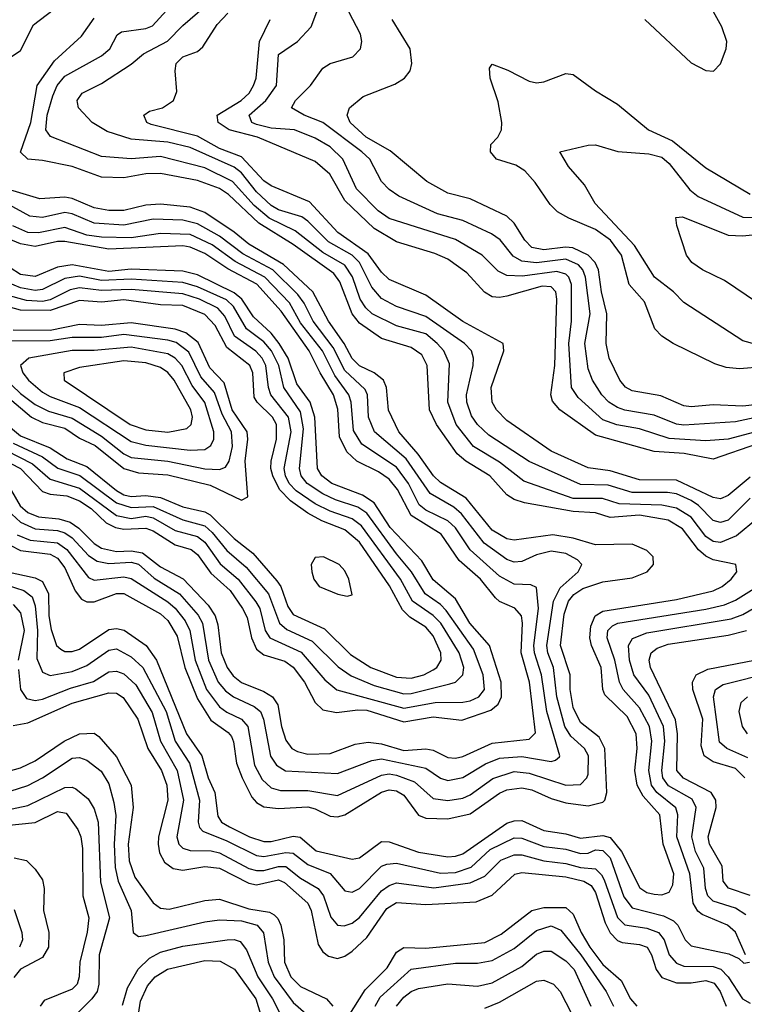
# Model space of a CAD drawing. Header units: inches. Extents: x 990535 to 1117859, y 769386 to 892122.
# Tile 788 of 1056: x 1043948 to 1045914, y 856755 to 859429. Entities that reach past the tile are written whole.
import ezdxf

# ---------------------------------------------------------------- set-up
doc = ezdxf.new("R2010")
doc.units = ezdxf.units.IN
doc.header["$MEASUREMENT"] = 0
doc.layers.add('B0845', color=7, linetype='Continuous')

msp = doc.modelspace()

# ---------------------------------------------------------------- linework, layer by layer
at = {"layer": 'B0845', "color": 5}
for points, elevation in [([(1043893, 859307), (1043950, 859345.7), (1043985, 859415), (1044057.7, 859470), (1044093.1, 859510), (1044130, 859563.5), (1044190, 859597.5), (1044207.1, 859610), (1044216.1, 859623.9), (1044222.2, 859650), (1044208.7, 859710), (1044209.8, 859730), (1044214.9, 859750), (1044236.8, 859790), (1044266.8, 859813.2), (1044348.6, 859851.4), (1044435.3, 859884.7), (1044446.8, 859893.2), (1044453.3, 859910), (1044435.7, 859950), (1044389.5, 860000)], 2920), ([(1045644.4, 859430), (1045770, 859312), (1045810, 859290.9), (1045830.5, 859289.5), (1045850, 859308.9), (1045864.5, 859350), (1045866.7, 859370), (1045853.6, 859410), (1045802.3, 859502.3)], 2720), ([(1045930.2, 858129.8), (1045870, 858070.2), (1045850, 858063.3), (1045830, 858069), (1045789.8, 858109.8), (1045770, 858123.7), (1045730, 858141.2), (1045705.3, 858145.3), (1045610, 858145.3), (1045544.6, 858164.6), (1045470, 858166.6), (1045330, 858229.3), (1045221.2, 858301.2), (1045190.3, 858330), (1045173.6, 858353.6), (1045161.2, 858390), (1045160.5, 858410), (1045178.8, 858490), (1045179.2, 858510), (1045173.4, 858530), (1045155, 858550), (1045050, 858623.1), (1044970, 858650.2), (1044930, 858672), (1044903.1, 858703.1), (1044870, 858770), (1044850, 858789.7), (1044786, 858826), (1044730, 858882.3), (1044713.3, 858893.3), (1044650, 858912.6), (1044630, 858924.5), (1044590, 858962), (1044550, 859012.9), (1044530, 859028.5), (1044410, 859081.7), (1044350, 859096.8), (1044250, 859104.9), (1044185.5, 859125.5), (1044144.1, 859150), (1044107.4, 859190), (1044104.3, 859204.3), (1044103.6, 859210), (1044117.5, 859230), (1044170, 859256), (1044250, 859308.1), (1044283.7, 859336.3), (1044349, 859371), (1044390, 859413.1), (1044470, 859483.1)], 2840), ([(1045950, 858074.3), (1045892.9, 858027.1), (1045850, 858009.7), (1045830, 858012.2), (1045810, 858025.3), (1045770, 858077.8), (1045730, 858103), (1045690, 858110.7), (1045574.4, 858114.4), (1045529.2, 858129.2), (1045450, 858128.7), (1045315.5, 858175.5), (1045250, 858227.1), (1045179.1, 858270), (1045132.5, 858330), (1045109.7, 858390), (1045114.5, 858494.5), (1045098.5, 858530), (1045080.9, 858550), (1045050, 858575.6), (1044970, 858597.7), (1044904.7, 858630), (1044886.8, 858646.8), (1044871.5, 858670), (1044851, 858731), (1044830, 858762.5), (1044770, 858797.2), (1044695.7, 858855.7), (1044624.6, 858890), (1044584.4, 858924.4), (1044525.3, 858990), (1044450, 859027.2), (1044330, 859057.6), (1044250, 859051.2), (1044170, 859057.8), (1044031.5, 859111.5), (1044018.4, 859130), (1044022.2, 859170), (1044037.4, 859222.6), (1044049.4, 859250), (1044070, 859275.9), (1044170, 859330.9), (1044192.5, 859350), (1044211.9, 859388.1), (1044223.7, 859396.3), (1044290, 859405.6), (1044307.8, 859412.2), (1044346.1, 859453.9)], 2860), ([(1045930, 858187), (1045870, 858137.2), (1045850, 858128.3), (1045830, 858131.3), (1045730, 858178.9), (1045630, 858179.2), (1045550, 858203.8), (1045490, 858211.7), (1045390, 858257.6), (1045270, 858340.3), (1045241.5, 858370), (1045229.9, 858390), (1045227.5, 858430), (1045262, 858530), (1045259.4, 858550), (1045150, 858609.4), (1045050, 858681), (1044950, 858723.4), (1044930, 858743.1), (1044893.7, 858793.7), (1044811.2, 858851.2), (1044734.4, 858934.4), (1044630, 858977.7), (1044610, 858991.9), (1044550, 859056.3), (1044490, 859079.3), (1044430, 859112.7), (1044304.8, 859144.8), (1044292.8, 859150), (1044284.2, 859170), (1044299.7, 859180.3), (1044335.5, 859190), (1044365, 859210), (1044373.8, 859233.8), (1044369.8, 859289.8), (1044372.7, 859310), (1044390, 859327.9), (1044430, 859343.1), (1044444.4, 859355.6), (1044483.9, 859416.1), (1044513, 859447)], 2820), ([(1046010, 858326.8), (1045870, 858290.2), (1045810, 858285.6), (1045710, 858291.4), (1045630, 858317.7), (1045568.5, 858328.5), (1045530, 858342.4), (1045462.9, 858402.9), (1045444.9, 858430), (1045438.1, 858550), (1045445.2, 858610), (1045444.9, 858710), (1045437.6, 858730), (1045430, 858737.8), (1045405.5, 858745.5), (1045312.3, 858732.3), (1045270, 858734.6), (1045246.3, 858746.3), (1045202.5, 858790), (1045130, 858832.3), (1044950, 858889), (1044920.3, 858910), (1044862.1, 858970), (1044824.7, 859050), (1044790, 859083.8), (1044750, 859107.7), (1044693.8, 859130), (1044630, 859134.8), (1044590, 859144.4), (1044577.4, 859150), (1044570.3, 859170), (1044616.1, 859210), (1044644.5, 859250), (1044650, 859334.4), (1044701.6, 859370), (1044738.6, 859410), (1044754.4, 859450)], 2760), ([(1046030, 858366.6), (1045890, 858336.8), (1045750, 858327.8), (1045730, 858331), (1045670, 858354.9), (1045590, 858368.3), (1045570, 858375.5), (1045546.2, 858390), (1045527.2, 858410), (1045502.2, 858450), (1045490, 858481.4), (1045481.1, 858550), (1045495.6, 858630), (1045483.1, 858730), (1045475.7, 858750), (1045463.8, 858763.8), (1045430, 858779.2), (1045350, 858768.7), (1045310, 858772.9), (1045287, 858787), (1045251.2, 858831.2), (1045227.8, 858847.8), (1045150, 858884.1), (1045081.9, 858901.9), (1044977, 858950), (1044950, 858968.2), (1044930, 858989.9), (1044897.5, 859050), (1044876, 859070), (1044770, 859150.2), (1044719.4, 859170), (1044684.9, 859190), (1044696.3, 859210), (1044736.5, 859250), (1044770, 859297.7), (1044790.3, 859309.7), (1044852.1, 859327.9), (1044872.8, 859350), (1044876.1, 859370), (1044872.6, 859390), (1044840.7, 859450)], 2740), ([(1043910.7, 857930.7), (1043990, 857913.3), (1044010, 857903.1), (1044026, 857870), (1044026.8, 857810), (1044033.1, 857773.1), (1044048, 857730), (1044059.4, 857719.4), (1044070, 857713.4), (1044090, 857712.9), (1044110, 857719.6), (1044190, 857772.9), (1044210, 857776.1), (1044231.5, 857771.5), (1044291.3, 857730), (1044318.7, 857690), (1044400, 857490), (1044442.4, 857430), (1044459.6, 857370), (1044477.7, 857330), (1044485.8, 857265.8), (1044495.4, 857250), (1044516.8, 857236.8), (1044571.7, 857210), (1044610, 857197.7), (1044630, 857197.8), (1044690, 857211.7), (1044709, 857209), (1044752.4, 857172.4), (1044850, 857149.3), (1044870, 857153.2), (1044930, 857197), (1044950, 857196.3), (1045030, 857168.4), (1045110, 857156.1), (1045130, 857157.2), (1045150, 857163.8), (1045270, 857246.8), (1045290, 857253.7), (1045310, 857254.4), (1045370, 857227.5), (1045430, 857218.1), (1045470, 857206), (1045530, 857213.2), (1045550, 857208.1), (1045580.8, 857170), (1045631.1, 857071.1), (1045650, 857059), (1045670, 857054.1), (1045690, 857052.8), (1045710, 857060.1), (1045720.3, 857079.7), (1045722.9, 857110), (1045694.1, 857190), (1045684.9, 857270), (1045640.1, 857320.1), (1045623.7, 857350), (1045617.1, 857390), (1045623.4, 857450), (1045620.3, 857490), (1045596.4, 857536.4), (1045535.5, 857595.5), (1045530.2, 857610.2), (1045525.6, 857670), (1045499.4, 857730), (1045495, 857750), (1045497.8, 857782.2), (1045509.4, 857810), (1045530, 857822.5), (1045730, 857854.5), (1045830, 857878.2), (1045854.2, 857890), (1045878.1, 857910), (1045894.3, 857930), (1045891.3, 857950), (1045830, 857962.3), (1045810, 857972.6), (1045789.8, 857989.8), (1045746.3, 858046.3), (1045707.1, 858070), (1045630, 858083.7), (1045550, 858077.6), (1045510, 858090.2), (1045450, 858093.6), (1045317.3, 858117.3), (1045290, 858126.2), (1045270, 858138.9), (1045223.6, 858190), (1045158.2, 858230), (1045134.9, 858250), (1045078.8, 858330), (1045060.2, 858370), (1045053.7, 858490), (1045038.6, 858518.6), (1045010, 858539.1), (1044930, 858563.4), (1044870, 858605.4), (1044849.6, 858630), (1044816.9, 858716.9), (1044799.8, 858739.8), (1044690, 858818.9), (1044596.5, 858876.5), (1044514.1, 858954.1), (1044490, 858971), (1044430, 858992.4), (1044330, 859011.6), (1044290, 859010.9), (1044230, 858999.6), (1044170, 859001.1), (1044090, 859030), (1044010, 859046.8), (1043970, 859050.4), (1043949.7, 859069.7), (1043978.3, 859150), (1043994.9, 859250), (1044042.3, 859317.7), (1044115.5, 859384.5), (1044150, 859432.8)], 2880), ([(1045950, 858277), (1045830, 858235.4), (1045751.3, 858251.3), (1045670, 858256.8), (1045510, 858301), (1045413.2, 858370), (1045393.2, 858393.2), (1045389.5, 858410), (1045399.6, 858490), (1045405.4, 858670), (1045402.3, 858690), (1045390, 858703.7), (1045365.4, 858705.4), (1045270, 858678.3), (1045250, 858674.6), (1045230, 858676.8), (1045208.8, 858688.8), (1045161.6, 858741.6), (1045110, 858778.4), (1045074.5, 858794.5), (1044970, 858826), (1044910, 858862), (1044830, 858938), (1044789.3, 859009.3), (1044750, 859044), (1044593.2, 859110), (1044516.6, 859130), (1044486.4, 859150), (1044483.5, 859170), (1044549, 859210), (1044570.3, 859230), (1044582.6, 859250), (1044589.9, 859270), (1044598.4, 859370), (1044627.3, 859430)], 2780), ([(1045950, 858383.8), (1045910, 858379.3), (1045830, 858382.8), (1045770, 858377.7), (1045750, 858380.1), (1045687.2, 858407.2), (1045610, 858420.9), (1045591.4, 858431.4), (1045576.4, 858450), (1045547.1, 858510), (1045539.6, 858550), (1045541.3, 858630), (1045526.5, 858690), (1045518.3, 858750), (1045509.7, 858770), (1045490.8, 858790), (1045449.2, 858809.2), (1045428.5, 858811.5), (1045370, 858804.2), (1045338, 858810), (1045318.4, 858830), (1045290, 858876.1), (1045270, 858895.7), (1045170, 858942.2), (1045110, 858958.4), (1045052.8, 858990), (1044953.1, 859073.1), (1044888, 859110), (1044844.6, 859150), (1044836.7, 859170), (1044842.9, 859190), (1044879.7, 859220.3), (1044966.2, 859253.8), (1044991.6, 859270), (1045007.6, 859290), (1045012.2, 859310), (1045007.3, 859350), (1044958.2, 859430)], 2720), ([(1046030, 858491.8), (1045901.1, 858481.1), (1045864.7, 858484.7), (1045834.6, 858494.6), (1045721.5, 858550), (1045690, 858569.9), (1045671.1, 858590), (1045643.2, 858663.2), (1045601.7, 858710), (1045581.1, 858790), (1045550.7, 858830.7), (1045510, 858859.3), (1045437.9, 858890), (1045407.6, 858907.6), (1045387.5, 858927.5), (1045347, 858987), (1045318.7, 859018.7), (1045294.3, 859034.3), (1045242, 859050), (1045225, 859070), (1045226.3, 859090), (1045245.7, 859110), (1045255.2, 859130), (1045256.4, 859150), (1045246.2, 859206.2), (1045224.4, 859270), (1045222.8, 859297.2), (1045230, 859308.4), (1045272.2, 859292.2), (1045330, 859262), (1045350, 859257.6), (1045370, 859260.2), (1045430, 859283.2), (1045450, 859280.7), (1045510, 859236.3), (1045570, 859199.4), (1045654.2, 859130), (1045719.7, 859099.7), (1045810, 859026.8), (1045930, 858955.5)], 2680), ([(1045946.6, 858546.6), (1045910, 858556.7), (1045750, 858661.3), (1045721.6, 858690), (1045670.4, 858730), (1045616, 858816), (1045509.1, 858930), (1045480.8, 858980.8), (1045437.1, 859030), (1045413.2, 859070), (1045490, 859088.6), (1045510, 859089.4), (1045571.4, 859071.4), (1045655.5, 859064.5), (1045690, 859055.9), (1045710, 859038.7), (1045766.7, 858966.7), (1045788.8, 858948.8), (1045910, 858892.9), (1046030.4, 858890.4)], 2660), ([(1043921.7, 858001.7), (1043950, 857988), (1044030, 857977.9), (1044050, 857966.8), (1044070, 857940.1), (1044098.2, 857878.2), (1044115, 857855), (1044130, 857847.9), (1044150, 857848.1), (1044210, 857871.2), (1044230, 857870.5), (1044330, 857815.5), (1044350, 857797.7), (1044375.1, 857755.1), (1044395.7, 857670), (1044430, 857584.5), (1044466.8, 857526.8), (1044513.3, 857493.3), (1044522.2, 857482.2), (1044528.3, 857468.3), (1044536.3, 857410), (1044551.2, 857370), (1044577.8, 857317.8), (1044590, 857303.6), (1044610, 857291.5), (1044650, 857286.6), (1044730, 857291.3), (1044750, 857286.5), (1044790, 857265.9), (1044810, 857264.3), (1044830, 857270.1), (1044930, 857331.7), (1044950, 857337.5), (1044970, 857335.2), (1044990, 857323.5), (1045030, 857268.8), (1045050, 857261), (1045110, 857258.9), (1045170, 857272.3), (1045250, 857328.6), (1045270, 857337.3), (1045310, 857342.9), (1045337.3, 857337.3), (1045390, 857313.8), (1045430, 857302.4), (1045490, 857294.4), (1045530, 857304.6), (1045536.1, 857310), (1045541.3, 857330), (1045536, 857450), (1045520.6, 857480.6), (1045470, 857520.1), (1045450, 857560.9), (1045441.4, 857610), (1045441.4, 857650), (1045415.7, 857730), (1045425, 857815), (1045436.9, 857850), (1045451.9, 857868.2), (1045475.7, 857884.3), (1045530, 857902.7), (1045610, 857913.1), (1045650.5, 857930), (1045667.7, 857950), (1045666.5, 857970), (1045650, 857988), (1045610, 858004.6), (1045510, 858003.1), (1045450, 858021.1), (1045394.5, 858030), (1045290, 858015.4), (1045270, 858019.3), (1045230, 858043.1), (1045159.2, 858130), (1045090, 858172.7), (1045070.5, 858190.5), (1045029.4, 858249.4), (1044976.6, 858310), (1044948.3, 858368.3), (1044942.8, 858430), (1044934.7, 858450), (1044909.8, 858469.8), (1044870, 858489.5), (1044850, 858509.3), (1044827.9, 858550), (1044786, 858610), (1044743.4, 858690), (1044664, 858764), (1044570, 858819.6), (1044530, 858852.1), (1044450, 858905.8), (1044410, 858920.2), (1044330, 858928), (1044290, 858925.3), (1044230, 858910.8), (1044190, 858911.2), (1044150, 858918.3), (1044090, 858943.6), (1044070, 858946.7), (1044002.5, 858942.5), (1043850, 858987.7)], 2920), ([(1043941, 858030), (1043975.9, 858015.9), (1044050, 858008), (1044075.2, 857990), (1044134.4, 857914.4), (1044150, 857907), (1044230, 857916), (1044250, 857911.7), (1044350, 857848.2), (1044370, 857830.8), (1044396.7, 857796.6), (1044409.6, 857770), (1044424.1, 857690), (1044454.9, 857610), (1044490, 857563.4), (1044510, 857548.5), (1044549.8, 857529.8), (1044566.9, 857510), (1044584.8, 857404.8), (1044605.3, 857365.3), (1044630, 857342.7), (1044655.7, 857335.7), (1044730, 857335.7), (1044810, 857322.2), (1044930, 857377.5), (1044950, 857381.1), (1044970, 857377.9), (1045019.1, 857359.1), (1045070, 857314.5), (1045110, 857308.6), (1045150, 857315.2), (1045170, 857324.4), (1045231.3, 857368.7), (1045290, 857387.2), (1045330, 857382.9), (1045430, 857350.1), (1045470, 857351.8), (1045486.8, 857370), (1045490, 857380.2), (1045490.9, 857430), (1045480.6, 857450), (1045443.5, 857483.5), (1045427.3, 857510), (1045405.5, 857590), (1045396.8, 857670), (1045380.8, 857710), (1045378.2, 857730), (1045396.2, 857850), (1045414.2, 857885.8), (1045463.4, 857930), (1045473.4, 857950), (1045461.9, 857961.9), (1045430, 857979.8), (1045390, 857986), (1045350, 857976.1), (1045310, 857958.1), (1045290, 857956.3), (1045270, 857963.2), (1045207.8, 858007.8), (1045146.9, 858086.9), (1045125.5, 858105.5), (1045062, 858142), (1044996.2, 858236.2), (1044910.3, 858310), (1044894, 858350), (1044891.5, 858410), (1044885.2, 858425.2), (1044830, 858476.8), (1044798.5, 858538.5), (1044744.3, 858610), (1044719.6, 858659.6), (1044702.8, 858682.8), (1044634.7, 858750), (1044553.1, 858793.1), (1044490, 858841.1), (1044430, 858874.7), (1044390, 858884.9), (1044310, 858887.3), (1044230, 858870.7), (1044150, 858876.1), (1044090, 858902), (1044070, 858905.3), (1044010, 858892), (1043975.1, 858895.1), (1043910.7, 858930.7)], 2940), ([(1045950, 858660.2), (1045860.8, 858720.7), (1045800.4, 858750), (1045771.9, 858770), (1045757.4, 858790), (1045730.9, 858870), (1045728.1, 858891.9), (1045746.5, 858893.5), (1045870, 858843.5), (1045910, 858842.1), (1045970, 858848.4)], 2640), ([(1043926.7, 858086.7), (1043950, 858064.4), (1043990, 858046.5), (1044050, 858041.9), (1044070, 858035.9), (1044090, 858021.7), (1044134.1, 857974.1), (1044158.4, 857958.4), (1044190, 857951.9), (1044250, 857955.5), (1044270, 857950.4), (1044312.8, 857912.8), (1044381.1, 857870), (1044432.2, 857812.2), (1044443.7, 857790), (1044460.2, 857690), (1044486.7, 857630), (1044506.4, 857606.4), (1044527.8, 857590), (1044584.1, 857564.1), (1044601, 857550), (1044609.8, 857530), (1044628.7, 857428.7), (1044644.4, 857404.4), (1044669, 857389), (1044810, 857382.3), (1044903.1, 857416.9), (1044930, 857422), (1045050, 857396.6), (1045090, 857369.4), (1045110, 857363), (1045150, 857370.9), (1045211.5, 857408.5), (1045250, 857423.7), (1045310, 857428.2), (1045390, 857414.7), (1045401.9, 857418.1), (1045412.9, 857427.1), (1045413.9, 857430), (1045378.1, 857550), (1045364.1, 857650), (1045344.6, 857710), (1045342.9, 857730), (1045355.8, 857830), (1045350, 857887.3), (1045334.6, 857894.6), (1045290, 857896.1), (1045250, 857917.6), (1045169.8, 857989.8), (1045130, 858049.3), (1045110, 858068.2), (1045050, 858097.5), (1045031.5, 858111.5), (1045003.2, 858170), (1044970, 858213.5), (1044876, 858276), (1044853.2, 858313.2), (1044847.5, 858390), (1044841.2, 858410), (1044802.6, 858462.6), (1044769.8, 858530), (1044710, 858606), (1044680, 858660), (1044613.1, 858730), (1044532.3, 858772.3), (1044470, 858817.4), (1044410, 858845.8), (1044330, 858848.1), (1044250, 858837), (1044170, 858838.6), (1044130, 858844), (1044070, 858864.6), (1043998.9, 858850), (1043970, 858851.6), (1043929.1, 858869.1)], 2960), ([(1043925.4, 858150), (1043948.7, 858108.7), (1043970, 858090.4), (1043998.8, 858078.8), (1044054, 858074), (1044084.9, 858064.9), (1044108.4, 858048.4), (1044150, 858006.8), (1044170, 857994), (1044210, 857984.7), (1044250, 857986.9), (1044281.3, 857981.2), (1044330, 857942.9), (1044391, 857911), (1044459.3, 857839.3), (1044478, 857810), (1044485.7, 857785.7), (1044494.8, 857710), (1044510.3, 857670), (1044527.3, 857647.3), (1044550, 857628.7), (1044610, 857604.9), (1044633.8, 857590), (1044648.4, 857568.4), (1044658.2, 857510), (1044670, 857472.2), (1044686.5, 857450), (1044701.4, 857441.4), (1044730, 857434.9), (1044790, 857436.4), (1044858.3, 857461.7), (1044893.2, 857466.8), (1044930, 857462.6), (1044990, 857444.7), (1045050, 857449.3), (1045070, 857445), (1045110, 857425.4), (1045130, 857423.6), (1045150, 857428.4), (1045230, 857464.5), (1045330, 857475.2), (1045347.8, 857492.2), (1045330.9, 857630), (1045308.3, 857710), (1045312.6, 857790), (1045309.2, 857810), (1045291.1, 857831.1), (1045250, 857848.8), (1045239.1, 857859.1), (1045198.7, 857910), (1045140.5, 857960.5), (1045091.7, 858031.7), (1045010, 858082.8), (1044973.3, 858153.3), (1044950, 858181), (1044921.3, 858201.3), (1044862.8, 858230), (1044835.6, 858255.6), (1044816, 858296), (1044811.5, 858371.5), (1044799.7, 858410), (1044762.8, 858470), (1044733.4, 858530), (1044657.7, 858637.7), (1044591.2, 858711.2), (1044512.9, 858752.9), (1044450, 858794), (1044410, 858811.7), (1044390, 858814.8), (1044190, 858805.5), (1044070, 858826.8), (1044050, 858826.7), (1043990, 858812.9), (1043950, 858820.3), (1043890, 858844.4)], 2980), ([(1043897.1, 858237.1), (1043950, 858209.9), (1044010, 858147.4), (1044030, 858140.7), (1044075.9, 858135.9), (1044110, 858122.9), (1044141.5, 858101.5), (1044182.6, 858062.6), (1044207.5, 858050), (1044230, 858045.6), (1044290, 858048.3), (1044310, 858040.7), (1044370, 858003), (1044413.1, 857990), (1044430, 857976.8), (1044466, 857926), (1044519.1, 857879.1), (1044552.6, 857830), (1044565.3, 857805.3), (1044577.1, 857750), (1044590, 857719.5), (1044610, 857704), (1044666.9, 857686.9), (1044690, 857670.4), (1044720.6, 857630), (1044750, 857574.8), (1044770, 857555.1), (1044807.3, 857547.3), (1044865, 857555), (1044890, 857554), (1044990, 857522.2), (1045070, 857535.7), (1045147.2, 857527.2), (1045226.3, 857553.7), (1045246.5, 857570), (1045255.2, 857590), (1045254.2, 857630), (1045222.4, 857730), (1045169.1, 857790), (1045130, 857856.4), (1045070, 857908.3), (1045039.1, 857959.1), (1044953.1, 858050), (1044910, 858117.2), (1044877.8, 858137.8), (1044794.6, 858170), (1044767.6, 858190), (1044756.2, 858210), (1044748.8, 858350), (1044735.7, 858390), (1044700.1, 858440.1), (1044675.9, 858510), (1044652.2, 858550), (1044630, 858577.6), (1044582.1, 858622.1), (1044550.3, 858670), (1044530, 858687.5), (1044430, 858736.3), (1044390, 858746.1), (1044250, 858751.2), (1044190, 858745.5), (1044090, 858763.3), (1044050, 858756.6), (1043990, 858732.1), (1043950, 858737.3), (1043893, 858773)], 3020), ([(1043910, 858260.4), (1043982.9, 858222.9), (1044030, 858181.1), (1044110, 858157.1), (1044210, 858082.9), (1044250, 858074.5), (1044290, 858080.4), (1044310, 858076.6), (1044370, 858041.7), (1044430, 858025.6), (1044450.5, 858010.5), (1044491.7, 857951.7), (1044540.8, 857910), (1044588.5, 857848.5), (1044599.6, 857830), (1044613.9, 857770), (1044626.7, 857750), (1044711.5, 857711.5), (1044776.2, 857636.2), (1044808.8, 857608.8), (1044990, 857559.8), (1045074.8, 857574.8), (1045150, 857575.6), (1045170, 857579.6), (1045193.6, 857590), (1045208.9, 857610), (1045205.5, 857650), (1045179.7, 857719.7), (1045105, 857825), (1045090, 857840.7), (1045048.1, 857870), (1045011.1, 857930), (1044970, 857978.4), (1044890, 858089), (1044865.1, 858105.1), (1044804.8, 858124.8), (1044770, 858141.4), (1044727.7, 858170), (1044711.3, 858190), (1044706.7, 858210), (1044718.2, 858318.2), (1044710, 858363.9), (1044664.2, 858430), (1044650.8, 858490), (1044631, 858530), (1044610, 858554.2), (1044563.6, 858590), (1044527.9, 858650), (1044508.7, 858668.7), (1044430, 858704), (1044390, 858715.4), (1044250, 858724.4), (1044170, 858721.1), (1044110, 858732.7), (1044070, 858726.6), (1044010, 858696.8), (1043990, 858693.6), (1043950, 858701), (1043915.5, 858715.5)], 3040), ([(1043930, 858279.4), (1044010, 858241.9), (1044051.5, 858211.5), (1044111.2, 858191.2), (1044210, 858117), (1044250, 858104.3), (1044310, 858107.3), (1044390, 858070.6), (1044450, 858054.7), (1044470, 858036.9), (1044510, 857987.9), (1044562.5, 857942.4), (1044623.1, 857870), (1044652.7, 857790), (1044673.1, 857773.1), (1044741.8, 857741.8), (1044811.8, 857671.8), (1044847.4, 857647.4), (1044910, 857620.8), (1044990, 857598.8), (1045010, 857599.5), (1045114.9, 857625.1), (1045130, 857630.1), (1045150.3, 857650), (1045152.6, 857670), (1045140.6, 857710), (1045090.2, 857790), (1045070, 857811.5), (1045014, 857850), (1044981.5, 857910), (1044875, 858055), (1044850, 858073.5), (1044790, 858094.5), (1044750, 858114.2), (1044697.7, 858150), (1044679.3, 858170), (1044668.9, 858190), (1044665.4, 858210), (1044684, 858310), (1044677.1, 858350), (1044629.7, 858410), (1044622.9, 858430), (1044615.6, 858490), (1044605.6, 858510), (1044588.6, 858528.6), (1044530.5, 858570), (1044504.2, 858624.2), (1044485.4, 858645.4), (1044435.3, 858670), (1044390, 858685), (1044250, 858696.6), (1044170, 858693.9), (1044110, 858700.6), (1044084.5, 858695.5), (1044030, 858668.2), (1044010, 858663.8), (1043966.4, 858666.4), (1043910, 858681.7)], 3060), ([(1043791, 858431), (1043950, 858298.9), (1044030, 858266.4), (1044076.6, 858236.6), (1044130, 858215.6), (1044210, 858150.2), (1044230, 858139.1), (1044250, 858134.4), (1044290, 858136.6), (1044330, 858131.1), (1044390, 858106.6), (1044450, 858092.4), (1044464.6, 858084.6), (1044530, 858020.2), (1044580.7, 857980.7), (1044645.1, 857905.1), (1044656.4, 857890), (1044675.8, 857835.8), (1044690, 857813.9), (1044774.6, 857774.6), (1044845.3, 857705.3), (1044901, 857670), (1044970, 857643.9), (1045010, 857640.5), (1045044.4, 857650), (1045070, 857663.3), (1045079.5, 857670), (1045091.2, 857690), (1045090.5, 857710), (1045070, 857755.6), (1045050, 857779.3), (1045006.8, 857806.8), (1044986.3, 857826.2), (1044951.7, 857891.7), (1044870, 858010.5), (1044830, 858043.4), (1044768.1, 858068.1), (1044729.4, 858089.4), (1044682.5, 858122.5), (1044653.2, 858153.2), (1044634.3, 858190), (1044629.6, 858210), (1044629.8, 858230.2), (1044644.8, 858290), (1044644.2, 858330), (1044633.9, 858350), (1044591.9, 858390), (1044584.1, 858404.1), (1044580.6, 858470), (1044572.1, 858490), (1044510, 858538.6), (1044478.6, 858598.6), (1044450, 858628.5), (1044390, 858653.1), (1044330, 858655.1), (1044230, 858668), (1044170, 858661.8), (1044110, 858666.6), (1044030, 858639.1), (1043950, 858640.5), (1043890, 858656.9)], 3080), ([(1043865.8, 858445.8), (1043979.5, 858350), (1044010, 858334.8), (1044070, 858319.5), (1044110, 858293), (1044152.9, 858272.9), (1044230, 858210), (1044270, 858198.5), (1044350, 858193.2), (1044464.7, 858164.7), (1044550, 858124.1), (1044566.5, 858133.5), (1044559.6, 858230), (1044567.1, 858290), (1044565.4, 858310), (1044524.1, 858370), (1044502.8, 858442.8), (1044464, 858484), (1044432.1, 858552.1), (1044398.9, 858578.9), (1044370, 858589.1), (1044250, 858605.9), (1044170, 858598.2), (1044110, 858601), (1044030, 858585.1), (1043930, 858586.3)], 3120), ([(1043880.4, 858480.4), (1043950, 858414.3), (1043990, 858383.9), (1044025.9, 858365.9), (1044090, 858347.1), (1044170, 858298.2), (1044230, 858250), (1044250, 858240.4), (1044350, 858229.9), (1044450, 858209.4), (1044490, 858207.7), (1044506, 858214), (1044515.8, 858230), (1044524.8, 858270), (1044522.1, 858310), (1044497.4, 858357.4), (1044476.3, 858416.3), (1044439.6, 858459.6), (1044406.4, 858526.4), (1044372.2, 858552.2), (1044350, 858559.2), (1044230, 858574.3), (1044170, 858566.2), (1044090, 858565.9), (1044030, 858557.1), (1043915.9, 858555.9)], 3140), ([(1043890, 857900.3), (1043959.3, 857879.3), (1043981.8, 857861.8), (1043990, 857837.4), (1043995.7, 857770), (1043993.9, 857693.9), (1044010, 857657), (1044030, 857648.4), (1044090, 857659.3), (1044130, 857674.9), (1044190, 857717.4), (1044210, 857720.4), (1044250, 857698.7), (1044281.9, 857670), (1044345.1, 857550), (1044369.8, 857470), (1044408.4, 857410), (1044435.6, 857310), (1044431.9, 857250), (1044435.6, 857235.6), (1044445, 857225), (1044510, 857199.5), (1044590, 857159.7), (1044610, 857156.8), (1044670, 857167.2), (1044690, 857165.9), (1044730, 857134.8), (1044790.4, 857110.4), (1044830, 857063.4), (1044850, 857059.4), (1044870, 857070.1), (1044929.6, 857130.4), (1044944.2, 857135.8), (1044970, 857138.1), (1045090, 857111.2), (1045130, 857113), (1045172.7, 857127.3), (1045224.6, 857175.4), (1045290, 857206.9), (1045310, 857206.7), (1045370, 857183.4), (1045430, 857176.3), (1045470, 857164.7), (1045490, 857166), (1045510, 857174.8), (1045530, 857173.1), (1045550, 857153.2), (1045587.4, 857047.4), (1045610, 857017.4), (1045695.3, 856995.3), (1045721.9, 856981.9), (1045733.9, 856970), (1045753.3, 856930), (1045770, 856913.6), (1045871.9, 856891.9), (1045899.7, 856879.7), (1045913.2, 856866.8), (1045928.7, 856870)], 2860), ([(1045917.2, 856890), (1045890, 856951.2), (1045868.5, 856970), (1045799.4, 856999.4), (1045787.9, 857007.9), (1045775.1, 857030), (1045766.7, 857110), (1045731.5, 857210), (1045733.7, 857270), (1045728.8, 857288.8), (1045676.9, 857330), (1045661.9, 857350), (1045654.9, 857390), (1045662.9, 857470), (1045656.6, 857510), (1045630, 857560.5), (1045585.3, 857610), (1045575.2, 857630), (1045563, 857690), (1045542.1, 857750), (1045544.2, 857770), (1045556.7, 857783.3), (1045570.8, 857790), (1045810, 857828), (1045860.3, 857839.7), (1045890, 857852.7), (1045962.3, 857897.7)], 2860), ([(1043930, 857841), (1043950, 857818.7), (1043959.8, 857770), (1043943.7, 857690)], 2840), ([(1045918.1, 856998.1), (1045890, 857016.4), (1045830, 857035.7), (1045815.2, 857050), (1045808.6, 857070), (1045804.6, 857124.6), (1045781.8, 857170), (1045771.4, 857210), (1045783.8, 857290), (1045772.5, 857312.4), (1045708.9, 857348.9), (1045693.5, 857370), (1045690.7, 857390), (1045698.8, 857470), (1045695.1, 857510), (1045655, 857595), (1045614.5, 857650), (1045603, 857690), (1045599.5, 857730), (1045611, 857749), (1045650, 857763.8), (1045878.2, 857801.8), (1045910, 857813.8), (1045983.6, 857856.4)], 2840), ([(1045930, 857050.5), (1045870.9, 857070.9), (1045856.4, 857090), (1045853.7, 857130), (1045819.5, 857190), (1045816, 857210), (1045838.2, 857290), (1045836.6, 857310), (1045824.6, 857330), (1045749, 857369), (1045730.9, 857390), (1045732.6, 857490), (1045727.8, 857527.8), (1045659.5, 857670), (1045655.6, 857690), (1045661.1, 857710), (1045677.4, 857722.6), (1045707.1, 857732.9), (1045870, 857757.8), (1045919.9, 857770)], 2820), ([(1045915.7, 857370), (1045890, 857395.7), (1045830, 857413.6), (1045805.4, 857430), (1045797.3, 857457.3), (1045801.2, 857530), (1045774.4, 857610), (1045773.2, 857630), (1045783.1, 857650), (1045815, 857665), (1045970, 857694.8)], 2780), ([(1043944.7, 857664.7), (1043950.1, 857610.1), (1043966.1, 857586.1), (1043990, 857580.7), (1044010, 857583.6), (1044086, 857614), (1044147.8, 857632.2), (1044190, 857657.8), (1044210, 857659.8), (1044230, 857652.4), (1044262.7, 857622.7), (1044307.6, 857547.6), (1044329.6, 857469.6), (1044374.8, 857390), (1044392.6, 857310), (1044373.8, 857210), (1044379.9, 857190), (1044390, 857179.7), (1044410, 857173.3), (1044467.6, 857172.4), (1044490, 857167), (1044570, 857124.3), (1044590, 857118.3), (1044610, 857118.6), (1044650, 857129.7), (1044670, 857129.2), (1044710, 857097.7), (1044758.1, 857070), (1044771.9, 857050), (1044791.7, 856991.7), (1044810, 856970.1), (1044827.9, 856967.9), (1044850, 856975.3), (1044870, 856991.3), (1044930, 857063.2), (1044950, 857078.1), (1044970, 857084.8), (1045071.5, 857071.5), (1045170, 857085.5), (1045210, 857102.8), (1045253.5, 857146.5), (1045290, 857160.9), (1045310, 857161), (1045370, 857144.5), (1045430, 857137.9), (1045470, 857126.4), (1045510, 857123.1), (1045527, 857107), (1045533.6, 857093.6), (1045570, 856991), (1045590, 856971), (1045650, 856962.4), (1045681.5, 856950), (1045696.7, 856930), (1045710.7, 856890), (1045730, 856867), (1045750, 856859), (1045830, 856858.1), (1045850.5, 856850.5), (1045870.8, 856830), (1045909.7, 856769.7), (1045930, 856758.5)], 2840), ([(1045924.2, 857424.2), (1045866.7, 857450), (1045847.2, 857467.2), (1045830.9, 857590), (1045835.7, 857610), (1045856.7, 857623.3), (1045990, 857657.1)], 2760), ([(1043930, 857512.8), (1043970, 857519.3), (1044090, 857573.4), (1044190, 857601.4), (1044210, 857600.4), (1044228.2, 857588.2), (1044268.2, 857530), (1044295.9, 857450), (1044332.7, 857390), (1044346.6, 857350), (1044349.6, 857310), (1044324.6, 857210), (1044323.5, 857190), (1044326.9, 857166.9), (1044341.1, 857141.1), (1044364.2, 857124.2), (1044390, 857119.2), (1044450, 857129.4), (1044490, 857124.6), (1044570, 857084.5), (1044590, 857080.1), (1044650, 857092.9), (1044666.1, 857086.1), (1044730, 857030), (1044738.4, 857010), (1044758, 856918), (1044770, 856897.4), (1044785.6, 856885.6), (1044810, 856879.7), (1044830, 856885.7), (1044850, 856899.7), (1044890, 856936.5), (1044944.3, 857015.7), (1044970, 857032.1), (1045050, 857026.2), (1045186.8, 857033.2), (1045230, 857051.7), (1045291.2, 857108.8), (1045310, 857112.8), (1045430, 857101.3), (1045478.9, 857090), (1045498.3, 857078.3), (1045510, 857059.1), (1045536.7, 856976.7), (1045550, 856949.2), (1045570, 856928.3), (1045582.9, 856922.9), (1045630, 856917.9), (1045650.2, 856910.2), (1045662.1, 856890), (1045675, 856850), (1045690, 856827.9), (1045730, 856813.4), (1045770, 856813.2), (1045810, 856819.6), (1045832.3, 856812.3), (1045848.9, 856790), (1045864.9, 856750)], 2820), ([(1045922.9, 857490), (1045909.5, 857510), (1045899.9, 857550), (1045905.6, 857574.4), (1045923, 857590)], 2740), ([(1043890, 857380.8), (1043950, 857397.2), (1043990, 857416.3), (1044068.7, 857470), (1044110, 857490), (1044150, 857491.1), (1044162.4, 857482.4), (1044210, 857427.2), (1044250.3, 857350), (1044255.5, 857290), (1044242.3, 857190), (1044245.2, 857145.2), (1044260.5, 857100.5), (1044310, 857031), (1044330, 857016.2), (1044353.4, 857013.4), (1044450, 857037.1), (1044490, 857041.2), (1044570, 857014.8), (1044625.3, 857005.3), (1044638, 856998), (1044648.1, 856988.1), (1044656.2, 856970), (1044664.2, 856930), (1044666.7, 856870), (1044683.3, 856830), (1044710, 856803.8), (1044780.1, 856770), (1044797.1, 856750)], 2780), ([(1043850, 857311.8), (1043970, 857349.8), (1044010, 857370.6), (1044090, 857424.1), (1044110, 857425.7), (1044130, 857418.1), (1044168.7, 857388.7), (1044190, 857354.2), (1044203.6, 857303.6), (1044208.2, 857268.2), (1044204.1, 857190), (1044207, 857127), (1044215, 857090), (1044250.1, 857010), (1044255.4, 856950), (1044270, 856939.5), (1044290, 856942), (1044450, 856979.5), (1044490, 856985), (1044550, 856981.7), (1044592.5, 856970), (1044609.1, 856949.1), (1044622.2, 856870), (1044638.4, 856830), (1044690, 856760.2), (1044724.5, 856730)], 2760), ([(1043910, 857282.4), (1043970, 857294.8), (1044070, 857344.3), (1044090, 857344.5), (1044100.1, 857340.1), (1044133.3, 857313.3), (1044150, 857286.2), (1044161.1, 857250), (1044166.9, 857086.9), (1044191.2, 856990), (1044163.2, 856890), (1044162.5, 856810), (1044157.6, 856790), (1044143.7, 856770), (1044103.6, 856730)], 2740), ([(1043910, 857241), (1043990, 857249.1), (1044050, 857278.5), (1044073.9, 857273.9), (1044105.1, 857230), (1044113.8, 857210), (1044118.5, 857178.5), (1044118.7, 857050), (1044135.4, 856990), (1044131, 856951), (1044111.3, 856870), (1044109.5, 856830), (1044103.3, 856810), (1044090, 856796.7), (1044014.2, 856765.8), (1044003, 856750)], 2720), ([(1043933, 857153), (1043966.1, 857146.1), (1043990, 857122.2), (1044010, 857093.2), (1044013.9, 857070), (1044012.6, 857010), (1044026.8, 856950), (1044026.3, 856910), (1044010, 856882.4), (1043950, 856850.5), (1043931.6, 856828.4)], 2680), ([(1043932.3, 857012.3), (1043953.1, 856950), (1043955.3, 856930), (1043947.2, 856910)], 2660), ([(1044839.2, 856720.8), (1044885.4, 856794.6), (1044945.4, 856854.6), (1044970, 856896.4), (1044990, 856909.3), (1045050, 856907.4), (1045210, 856923.2), (1045254.3, 856945.7), (1045337.4, 857010), (1045370, 857018.1), (1045430, 857017.7), (1045450, 856999.6), (1045471.7, 856950), (1045495.3, 856910), (1045530, 856862.9), (1045579.7, 856819.7), (1045605, 856770), (1045622.6, 856750)], 2780), ([(1044912.4, 856750), (1044925.8, 856774.2), (1045010, 856850.4), (1045130, 856866.9), (1045190, 856866.5), (1045230, 856873.9), (1045290, 856906.7), (1045350, 856955.9), (1045390, 856968.7), (1045416.4, 856956.4), (1045470.9, 856890), (1045539.3, 856790), (1045559, 856750)], 2760), ([(1044226.8, 856753.2), (1044240.1, 856799.9), (1044269.6, 856850.4), (1044299.7, 856880.3), (1044330, 856896.7), (1044390, 856912.8), (1044510.4, 856930.4), (1044530, 856931.3), (1044546.2, 856926.2), (1044563.5, 856903.5), (1044593.6, 856830), (1044634.1, 856770), (1044684.2, 856670)], 2740), ([(1044969.9, 856750), (1044990, 856774.5), (1045010, 856790.4), (1045030, 856798.4), (1045110, 856810.9), (1045190, 856804.5), (1045230, 856813.5), (1045310, 856858.3), (1045350, 856891.7), (1045370, 856899.4), (1045390, 856899.1), (1045430, 856873.6), (1045452.5, 856850), (1045497.9, 856750)], 2740), ([(1044260.9, 856670), (1044276, 856764), (1044294.3, 856805.7), (1044315, 856830), (1044349.2, 856850.8), (1044450, 856874.4), (1044492, 856872), (1044530.6, 856850.6), (1044588.5, 856770), (1044607.2, 856707.2)], 2720), ([(1045210, 856745), (1045250, 856761.4), (1045350, 856818), (1045370, 856820.6), (1045396.8, 856810), (1045414.9, 856790), (1045445.5, 856730)], 2720)]:
    msp.add_lwpolyline(points, dxfattribs=dict(at, elevation=elevation))
for points, elevation in [([(1044250, 858539.6), (1044150, 858530.7), (1044090, 858530.9), (1043972.1, 858510), (1043950.1, 858490), (1043956.6, 858470), (1043972, 858450), (1044010, 858417.7), (1044030, 858405.8), (1044110, 858376.4), (1044250, 858283.8), (1044290, 858273.3), (1044410, 858260.2), (1044450, 858262.1), (1044466.8, 858273.2), (1044474.9, 858290), (1044474.4, 858310), (1044450, 858389.9), (1044416, 858436), (1044387.7, 858490), (1044370, 858509.7), (1044350, 858521.7)], 3160), ([(1044230, 858502.4), (1044110, 858484.8), (1044067.9, 858470), (1044068.3, 858450), (1044247.2, 858330), (1044290, 858315.3), (1044350, 858309.4), (1044400.9, 858319.1), (1044413.3, 858330), (1044416.4, 858350), (1044412, 858370), (1044366.6, 858450), (1044350, 858471.4), (1044330, 858484.8), (1044290, 858496.8)], 3180), ([(1044772.6, 857970), (1044750, 857968.9), (1044739, 857950), (1044740.7, 857930), (1044745.9, 857910), (1044760.7, 857890), (1044811.4, 857868.6), (1044836.3, 857863.7), (1044850, 857867), (1044840.7, 857910), (1044830, 857932.4), (1044814.7, 857950)], 3120)]:
    msp.add_lwpolyline(points, close=True, dxfattribs=dict(at, elevation=elevation))

doc.saveas('drawing.dxf')
